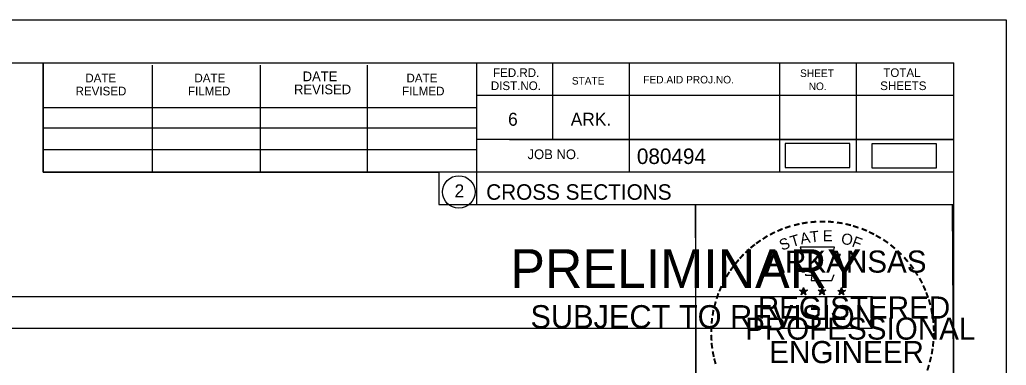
# Model space of a CAD drawing. Extents: x 1376273 to 1384221, y 378927 to 384592.
# Drawn here: x 1378664.4 to 1378753.6, y 381574 to 381605.2 of the extents above; entities that cross this region are included whole.
import ezdxf

# ---------------------------------------------------------------- set-up
doc = ezdxf.new("R2010")
doc.units = 0
for name, color, linetype in [('R_Axis Annot', 7, 'Continuous'), ('R_Border', 7, 'Continuous'), ('R_Border PE', 7, 'Continuous'), ('R_Border Prem', 7, 'Continuous'), ('R_Drive', 7, 'Continuous'), ('R_No Plot', 7, 'Continuous')]:
    doc.layers.add(name, color=color, linetype=linetype)

msp = doc.modelspace()

# ---------------------------------------------------------------- linework, layer by layer
at = {"layer": 'R_Axis Annot'}
msp.add_lwpolyline([(1378439.674, 381577.348), (1378741.476, 381577.348), (1378741.476, 381580.164), (1378439.674, 381580.164)], close=True, dxfattribs=at)
at = {"layer": 'R_Border'}
for p, q in [((1378432.637, 381601.306), (1378748.817, 381601.306)), ((1378666.557, 381591.426), (1378666.557, 381601.306)), ((1378676.417, 381591.426), (1378676.417, 381601.106)), ((1378686.177, 381591.426), (1378686.177, 381601.106)), ((1378695.857, 381591.426), (1378695.857, 381601.106)), ((1378705.717, 381601.306), (1378705.717, 381588.506)), ((1378712.557, 381601.306), (1378712.557, 381594.366)), ((1378719.497, 381601.306), (1378719.497, 381591.426)), ((1378733.077, 381601.306), (1378733.077, 381591.426)), ((1378740.017, 381601.306), (1378740.017, 381591.426)), ((1378748.817, 381395.846), (1378748.817, 381601.306)), ((1378748.817, 381598.366), (1378705.717, 381598.366)), ((1378748.817, 381598.386), (1378748.817, 381598.386)), ((1378666.557, 381597.286), (1378705.717, 381597.286)), ((1378666.557, 381595.426), (1378705.717, 381595.426)), ((1378748.817, 381594.366), (1378705.717, 381594.366)), ((1378708.677, 381594.366), (1378748.817, 381594.366)), ((1378666.557, 381591.426), (1378666.557, 381593.486)), ((1378666.557, 381593.486), (1378705.717, 381593.486)), ((1378748.817, 381591.426), (1378666.557, 381591.426)), ((1378705.717, 381588.506), (1378748.817, 381588.506))]:
    msp.add_line(p, q, dxfattribs=at)
msp.add_circle((1378704.104, 381589.642), 1.467, dxfattribs=at)
at = {"layer": 'R_Border PE'}
for p, q in [((1378735.251, 381581.016), (1378735.21, 381580.764)), ((1378735.251, 381580.651), (1378735.251, 381581.016)), ((1378735.251, 381581.016), (1378735.3, 381580.766)), ((1378736.921, 381581.016), (1378736.88, 381580.764)), ((1378736.921, 381580.651), (1378736.921, 381581.016)), ((1378736.921, 381581.016), (1378736.97, 381580.766)), ((1378738.685, 381581.004), (1378738.644, 381580.752)), ((1378738.685, 381580.639), (1378738.685, 381581.004)), ((1378738.685, 381581.004), (1378738.734, 381580.754)), ((1378734.902, 381580.762), (1378735.251, 381580.651)), ((1378734.902, 381580.762), (1378735.155, 381580.717)), ((1378734.902, 381580.762), (1378735.139, 381580.64)), ((1378735.035, 381580.354), (1378735.251, 381580.651)), ((1378735.035, 381580.354), (1378735.161, 381580.598)), ((1378735.035, 381580.354), (1378735.249, 381580.571)), ((1378735.464, 381580.354), (1378735.249, 381580.568)), ((1378735.598, 381580.762), (1378735.251, 381580.651)), ((1378735.464, 381580.354), (1378735.251, 381580.651)), ((1378735.598, 381580.762), (1378735.312, 381580.713)), ((1378735.464, 381580.354), (1378735.327, 381580.645)), ((1378735.598, 381580.762), (1378735.394, 381580.66)), ((1378736.572, 381580.762), (1378736.921, 381580.651)), ((1378736.572, 381580.762), (1378736.825, 381580.717)), ((1378736.572, 381580.762), (1378736.809, 381580.64)), ((1378736.705, 381580.354), (1378736.921, 381580.651)), ((1378736.705, 381580.354), (1378736.831, 381580.598)), ((1378736.705, 381580.354), (1378736.919, 381580.571)), ((1378737.134, 381580.354), (1378736.919, 381580.568)), ((1378737.268, 381580.762), (1378736.921, 381580.651)), ((1378737.134, 381580.354), (1378736.921, 381580.651)), ((1378737.268, 381580.762), (1378736.982, 381580.713)), ((1378737.134, 381580.354), (1378736.997, 381580.645)), ((1378737.268, 381580.762), (1378737.064, 381580.66)), ((1378738.336, 381580.75), (1378738.685, 381580.639)), ((1378738.336, 381580.75), (1378738.589, 381580.705)), ((1378738.336, 381580.75), (1378738.573, 381580.628)), ((1378738.469, 381580.342), (1378738.685, 381580.639)), ((1378738.469, 381580.342), (1378738.595, 381580.586)), ((1378738.469, 381580.342), (1378738.683, 381580.559)), ((1378738.898, 381580.342), (1378738.683, 381580.556)), ((1378739.032, 381580.75), (1378738.685, 381580.639)), ((1378738.898, 381580.342), (1378738.685, 381580.639)), ((1378739.032, 381580.75), (1378738.746, 381580.701)), ((1378738.898, 381580.342), (1378738.761, 381580.633)), ((1378739.032, 381580.75), (1378738.828, 381580.648))]:
    msp.add_line(p, q, dxfattribs=at)
for points in [[(1378734.943, 381584.64), (1378735.212, 381583.813)], [(1378738.454, 381583.718), (1378738.596, 381584.002), (1378737.911, 381583.978), (1378738.059, 381584.64), (1378734.943, 381584.64)], [(1378735.435, 381582.217), (1378735.435, 381582.13), (1378735.998, 381582.111), (1378735.944, 381581.638), (1378737.814, 381581.638), (1378738.015, 381582.174)], [(1378735.251, 381581.016), (1378735.464, 381580.354), (1378734.902, 381580.762), (1378735.598, 381580.762), (1378735.035, 381580.354), (1378735.251, 381581.016)], [(1378736.921, 381581.016), (1378737.134, 381580.354), (1378736.572, 381580.762), (1378737.268, 381580.762), (1378736.705, 381580.354), (1378736.921, 381581.016)], [(1378738.685, 381581.004), (1378738.898, 381580.342), (1378738.336, 381580.75), (1378739.032, 381580.75), (1378738.469, 381580.342), (1378738.685, 381581.004)]]:
    msp.add_lwpolyline(points, dxfattribs=at)
for centre, radius in [((1378735.25, 381580.65), 0.172), ((1378735.25, 381580.65), 0.145), ((1378735.25, 381580.65), 0.116), ((1378735.25, 381580.65), 0.0991), ((1378735.25, 381580.65), 0.0747), ((1378735.25, 381580.65), 0.0495), ((1378735.25, 381580.65), 0.0296), ((1378736.92, 381580.65), 0.172), ((1378736.92, 381580.65), 0.145), ((1378736.92, 381580.65), 0.116), ((1378736.92, 381580.65), 0.0991), ((1378736.92, 381580.65), 0.0747), ((1378736.92, 381580.65), 0.0495), ((1378736.92, 381580.65), 0.0296), ((1378738.684, 381580.638), 0.172), ((1378738.684, 381580.638), 0.145), ((1378738.684, 381580.638), 0.116), ((1378738.684, 381580.638), 0.0991), ((1378738.684, 381580.638), 0.0747), ((1378738.684, 381580.638), 0.0495), ((1378738.684, 381580.638), 0.0296)]:
    msp.add_circle(centre, radius, dxfattribs=at)
at = {"layer": 'R_Drive'}
for points in [[(1378733.599, 381591.844), (1378739.433, 381591.844), (1378739.433, 381594.031), (1378733.599, 381594.031)], [(1378741.425, 381591.806), (1378747.258, 381591.806), (1378747.258, 381593.992), (1378741.425, 381593.992)]]:
    msp.add_lwpolyline(points, close=True, dxfattribs=at)
at = {"layer": 'R_No Plot'}
msp.add_line((1378420.236, 381605.201), (1378753.57, 381605.201), dxfattribs=at)
for points in [[(1378420.23, 381605.201), (1378753.57, 381605.201), (1378753.57, 381391.863), (1378420.23, 381391.863)], [(1378666.557, 381601.306), (1378666.557, 381591.426), (1378702.289, 381591.426), (1378702.289, 381588.506), (1378725.489, 381588.506), (1378725.489, 381564.174), (1378748.817, 381564.174), (1378748.817, 381395.846), (1378432.637, 381395.846), (1378432.637, 381601.306)], [(1378725.489, 381588.506), (1378748.696, 381588.506), (1378748.817, 381564.174), (1378725.609, 381564.174)]]:
    msp.add_lwpolyline(points, close=True, dxfattribs=at)

# ---------------------------------------------------------------- texts
at = {"layer": 'R_Border'}
for s, height, p in [('FED.RD.', 0.7819, (1378707.197, 381600.026)), ('SHEET', 0.684, (1378734.937, 381600.026)), ('TOTAL', 0.7819, (1378742.457, 381600.026)), ('DATE', 0.7819, (1378670.357, 381599.546)), ('DATE', 0.7819, (1378680.217, 381599.546)), ('DATE', 0.8792, (1378689.997, 381599.646)), ('DATE', 0.7819, (1378699.377, 381599.546)), ('STATE', 0.684, (1378714.317, 381599.346)), ('FED.AID PROJ.NO.', 0.684, (1378720.777, 381599.446)), ('REVISED', 0.7819, (1378669.477, 381598.366)), ('FILMED', 0.7819, (1378679.637, 381598.366)), ('REVISED', 0.8792, (1378689.217, 381598.466)), ('FILMED', 0.7819, (1378698.977, 381598.366)), ('DIST.NO.', 0.7819, (1378706.997, 381598.846)), ('NO.', 0.684, (1378735.717, 381598.846)), ('SHEETS', 0.7819, (1378742.177, 381598.846)), ('6', 1.172, (1378708.557, 381595.626)), ('ARK.', 1.1723, (1378714.217, 381595.626)), ('JOB NO.', 0.8792, (1378710.317, 381592.606)), ('080494', 1.4, (1378720.193, 381592.166)), ('2', 1.172, (1378703.721, 381589.156)), ('CROSS SECTIONS', 1.4, (1378706.581, 381588.936))]:
    msp.add_text(s, height=height, rotation=360, dxfattribs=at).set_placement(p)
at = {"layer": 'R_Border PE'}
for s, height, rotation, p in [('-', 1.6, 24.30721, (1378733.057, 381585.498)), ('-', 1.6, 19.17608, (1378733.691, 381585.767)), ('-', 1.6, 13.63015, (1378734.441, 381586.008)), ('-', 1.6, 10.21935, (1378735.119, 381586.17)), ('-', 1.6, 5.89682, (1378735.848, 381586.28)), ('-', 1.6, 0.18623, (1378736.62, 381586.352)), ('-', 1.6, 357.74304, (1378737.343, 381586.339)), ('-', 1.6, 352.16172, (1378738.087, 381586.283)), ('-', 1.6, 347.20489, (1378738.806, 381586.169)), ('-', 1.6, 342.3362, (1378739.441, 381586.014)), ('-', 1.6, 337.85509, (1378740.176, 381585.791)), ('-', 1.6, 34.06357, (1378731.827, 381584.811)), ('-', 1.6, 28.79182, (1378732.424, 381585.181)), ('S', 1, 21.59401, (1378733.298, 381584.318)), ('T', 1, 16.4036, (1378734.212, 381584.649)), ('A', 1, 11.21318, (1378735.038, 381584.9)), ('T', 1, 6.02276, (1378735.887, 381585.066)), ('E', 1, 0.83234, (1378736.992, 381585.176)), ('O', 1, 350.4515, (1378738.596, 381584.966)), ('F', 1, 340.07066, (1378739.55, 381584.738)), ('-', 1.6, 334.12109, (1378740.807, 381585.52)), ('-', 1.6, 329.64089, (1378741.386, 381585.237)), ('-', 1.6, 325.86266, (1378742.029, 381584.876)), ('-', 1.6, 42.96224, (1378730.34, 381583.621)), ('-', 1.6, 38.95066, (1378730.773, 381584.038)), ('-', 1.6, 36.23174, (1378731.249, 381584.416)), ('-', 1.6, 320.52971, (1378742.639, 381584.45)), ('-', 1.6, 48.42305, (1378729.892, 381583.143)), ('ARKANSAS', 2, 360, (1378731.796, 381582.352)), ('-', 1.6, 315.57859, (1378743.238, 381583.962)), ('-', 1.6, 309.87973, (1378743.807, 381583.412)), ('-', 1.6, 54.23247, (1378729.076, 381582.09)), ('-', 1.6, 50.61417, (1378729.489, 381582.657)), ('-', 1.6, 306.65218, (1378744.332, 381582.81)), ('-', 1.6, 58.07063, (1378728.751, 381581.563)), ('-', 1.4, 303.67529, (1378744.818, 381582.242)), ('-', 1.6, 299.66835, (1378745.137, 381581.635)), ('-', 1.6, 67.77427, (1378728.179, 381580.338)), ('-', 1.6, 62.87135, (1378728.438, 381580.949)), ('-', 1.6, 294.66279, (1378745.461, 381581.023)), ('-', 1.6, 72.39447, (1378727.96, 381579.708)), ('REGISTERED', 2, 360, (1378731.118, 381578.203)), ('DWB', 0.01, 360, (1378735.238, 381580.645)), ('DWB', 0.01, 360, (1378736.908, 381580.645)), ('DWB', 0.01, 360, (1378738.672, 381580.634)), ('-', 1.6, 290.57283, (1378745.718, 381580.446)), ('-', 1.6, 75.46096, (1378727.763, 381578.994)), ('-', 1.6, 285.12326, (1378745.952, 381579.866)), ('-', 1.6, 81.20126, (1378727.631, 381578.281)), ('PROFESSIONAL', 2, 360, (1378729.97, 381576.299)), ('-', 1.6, 280.54934, (1378746.152, 381579.124)), ('-', 1.6, 276.59616, (1378746.314, 381578.356)), ('-', 1.6, 89.06224, (1378727.53, 381576.889)), ('-', 1.6, 85.18634, (1378727.555, 381577.59)), ('-', 1.6, 274.33011, (1378746.374, 381577.634)), ('-', 1.6, 94.19588, (1378727.565, 381576.164)), ('-', 1.6, 269.94067, (1378746.408, 381577.002)), ('-', 1.6, 98.94793, (1378727.637, 381575.497)), ('ENGINEER', 2, 360, (1378732.157, 381574.174)), ('-', 1.6, 263.5172, (1378746.389, 381576.336)), ('-', 1.6, 101.71495, (1378727.772, 381574.764)), ('-', 1.6, 255.7626, (1378746.208, 381575.004)), ('-', 1.6, 260.99529, (1378746.318, 381575.682)), ('-', 1.6, 105.45785, (1378727.934, 381574.169)), ('-', 1.6, 252.86809, (1378746.027, 381574.284))]:
    msp.add_text(s, height=height, rotation=rotation, dxfattribs=at).set_placement(p)
at = {"layer": 'R_Border Prem'}
for s, height, p in [('PRELIMINARY', 3.5, (1378708.768, 381580.97)), ('DWB', 0.01, (1378709.515, 381582.819)), ('SUBJECT TO REVISION', 2.07511, (1378710.577, 381577.341))]:
    msp.add_text(s, height=height, rotation=360, dxfattribs=at).set_placement(p)

doc.saveas('drawing.dxf')
